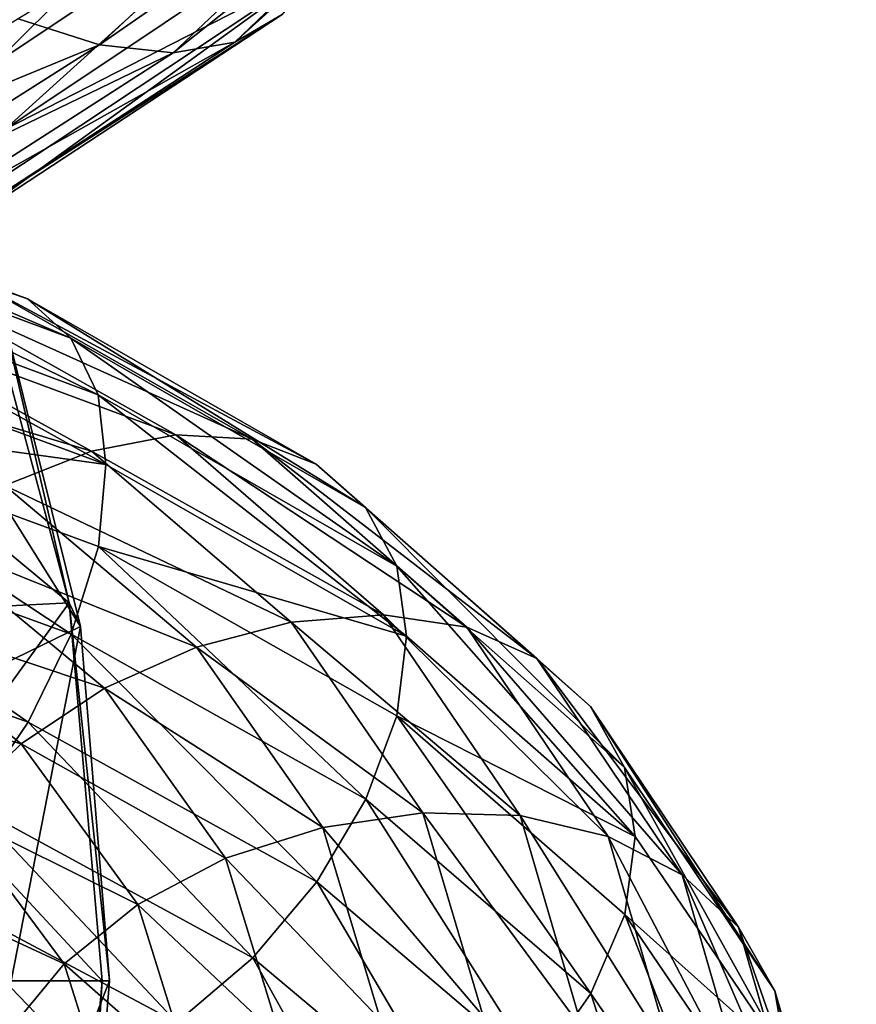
# Model space of a CAD drawing. Header units: metres. Extents: x -80 to 80, y -455 to 95.
# Tile 457 of 656: x 13.55 to 18.97, y -64.15 to -57.78. Entities that reach past the tile are written whole.
import ezdxf

# ---------------------------------------------------------------- set-up
doc = ezdxf.new("R2010")
doc.units = ezdxf.units.M
doc.layers.add('solid_501010_k_01_02', color=7, linetype='CONTINUOUS')

msp = doc.modelspace()

# ---------------------------------------------------------------- linework, layer by layer
at = {"layer": 'solid_501010_k_01_02'}
for points in [[(13.213194, -57.581169, 1071.95166), (15.250001, -56.218887, 1074.022949), (13.383185, -58.066372, 1072.20813)], [(15.250001, -56.218887, 1074.022949), (15.446198, -56.687286, 1074.304565), (13.383185, -58.066372, 1072.20813)], [(16.854197, -56.195759, 1077.881226), (16.516439, -56.419384, 1078.331909), (14.947123, -57.920319, 1076.052734)], [(15.252789, -57.741428, 1075.567505), (16.854197, -56.195759, 1077.881226), (14.947123, -57.920319, 1076.052734)], [(16.516439, -56.419384, 1078.331909), (16.074627, -56.544498, 1078.753296), (14.547289, -57.98996, 1076.521362)], [(14.947123, -57.920319, 1076.052734), (16.516439, -56.419384, 1078.331909), (14.547289, -57.98996, 1076.521362)], [(14.070686, -57.93821, 1076.944946), (15.547985, -56.556416, 1079.118896), (13.544187, -57.769581, 1077.301758)], [(16.074627, -56.544498, 1078.753296), (15.547985, -56.556416, 1079.118896), (14.070686, -57.93821, 1076.944946)], [(14.547289, -57.98996, 1076.521362), (16.074627, -56.544498, 1078.753296), (14.070686, -57.93821, 1076.944946)], [(13.383185, -58.066372, 1072.20813), (15.446198, -56.687286, 1074.304565), (13.456437, -58.486156, 1072.572266)], [(15.446198, -56.687286, 1074.304565), (15.527323, -57.103004, 1074.683228), (13.456437, -58.486156, 1072.572266)], [(13.456437, -58.486156, 1072.572266), (15.527323, -57.103004, 1074.683228), (15.447678, -57.466434, 1075.094971)], [(15.447678, -57.466434, 1075.094971), (15.252789, -57.741428, 1075.567505), (13.215609, -59.0802, 1073.480591)], [(13.384468, -58.833363, 1072.990234), (15.447678, -57.466434, 1075.094971), (13.215609, -59.0802, 1073.480591)], [(13.456437, -58.486156, 1072.572266), (15.447678, -57.466434, 1075.094971), (13.384468, -58.833363, 1072.990234)], [(14.070686, -57.93821, 1076.944946), (13.544187, -57.769581, 1077.301758), (11.735209, -58.900723, 1075.39563)], [(15.252789, -57.741428, 1075.567505), (14.947123, -57.920319, 1076.052734), (12.950768, -59.219082, 1073.996216)], [(13.215609, -59.0802, 1073.480591), (15.252789, -57.741428, 1075.567505), (12.950768, -59.219082, 1073.996216)], [(12.191389, -59.130463, 1074.981201), (14.070686, -57.93821, 1076.944946), (11.735209, -58.900723, 1075.39563)], [(14.547289, -57.98996, 1076.521362), (14.070686, -57.93821, 1076.944946), (12.191389, -59.130463, 1074.981201)], [(14.947123, -57.920319, 1076.052734), (14.547289, -57.98996, 1076.521362), (12.604336, -59.239124, 1074.50647)], [(12.950768, -59.219082, 1073.996216), (14.947123, -57.920319, 1076.052734), (12.604336, -59.239124, 1074.50647)], [(12.604336, -59.239124, 1074.50647), (14.547289, -57.98996, 1076.521362), (12.191389, -59.130463, 1074.981201)], [(11.039374, -58.647034, 1109.536743), (11.34361, -58.743076, 1110.104614), (13.604482, -59.583656, 1108.065186)], [(13.239609, -59.457031, 1107.543945), (11.039374, -58.647034, 1109.536743), (13.604482, -59.583656, 1108.065186)], [(11.34361, -58.743076, 1110.104614), (11.576499, -58.977184, 1110.665405), (13.883787, -59.839085, 1108.589111)], [(13.604482, -59.583656, 1108.065186), (11.34361, -58.743076, 1110.104614), (13.883787, -59.839085, 1108.589111)], [(11.576499, -58.977184, 1110.665405), (11.725435, -59.332577, 1111.184448), (14.062407, -60.205479, 1109.083618)], [(13.883787, -59.839085, 1108.589111), (11.576499, -58.977184, 1110.665405), (14.062407, -60.205479, 1109.083618)], [(12.527617, -60.435585, 225.473831), (13.238774, -59.18148, 245.768097), (13.874375, -61.553574, 245.768097)], [(13.389583, -59.472614, 253.14827), (13.874375, -61.553574, 245.768097), (13.238774, -59.18148, 245.768097)], [(11.725435, -59.332577, 1111.184448), (11.765772, -59.787865, 1111.636353), (14.111385, -60.65757, 1109.530396)], [(14.062407, -60.205479, 1109.083618), (11.725435, -59.332577, 1111.184448), (14.111385, -60.65757, 1109.530396)], [(12.325385, -59.632183, 1106.630127), (12.805049, -59.4748, 1107.057251), (14.564772, -60.464523, 1104.866821)], [(12.805049, -59.4748, 1107.057251), (13.239609, -59.457031, 1107.543945), (15.059051, -60.49239, 1105.290039)], [(14.564772, -60.464523, 1104.866821), (12.805049, -59.4748, 1107.057251), (15.059051, -60.49239, 1105.290039)], [(12.903541, -60.0387, 260.51593), (13.94687, -61.705887, 253.14827), (13.389583, -59.472614, 253.14827)], [(13.239609, -59.457031, 1107.543945), (13.604482, -59.583656, 1108.065186), (15.474065, -60.655243, 1105.756836)], [(15.059051, -60.49239, 1105.290039), (13.239609, -59.457031, 1107.543945), (15.474065, -60.655243, 1105.756836)], [(13.94687, -61.705887, 253.14827), (13.874375, -61.553574, 245.768097), (13.389583, -59.472614, 253.14827)], [(13.604482, -59.583656, 1108.065186), (13.883787, -59.839085, 1108.589111), (15.791754, -60.936031, 1106.238037)], [(15.474065, -60.655243, 1105.756836), (13.604482, -59.583656, 1108.065186), (15.791754, -60.936031, 1106.238037)], [(11.830767, -59.91153, 1106.283813), (12.325385, -59.632183, 1106.630127), (14.01919, -60.569576, 1104.509033)], [(14.01919, -60.569576, 1104.509033), (12.325385, -59.632183, 1106.630127), (14.564772, -60.464523, 1104.866821)], [(14.111385, -60.65757, 1109.530396), (11.765772, -59.787865, 1111.636353), (11.726559, -60.326546, 1111.960571)], [(13.883787, -59.839085, 1108.589111), (14.062407, -60.205479, 1109.083618), (15.99492, -61.315659, 1106.703857)], [(15.791754, -60.936031, 1106.238037), (13.883787, -59.839085, 1108.589111), (15.99492, -61.315659, 1106.703857)], [(13.456599, -60.793404, 1104.233398), (11.830767, -59.91153, 1106.283813), (14.01919, -60.569576, 1104.509033)], [(12.903541, -60.0387, 260.51593), (13.348482, -61.997181, 260.51593), (13.94687, -61.705887, 253.14827)], [(14.062407, -60.205479, 1109.083618), (14.111385, -60.65757, 1109.530396), (16.057537, -61.767841, 1107.136597)], [(15.99492, -61.315659, 1106.703857), (14.062407, -60.205479, 1109.083618), (16.057537, -61.767841, 1107.136597)], [(11.726559, -60.326546, 1111.960571), (11.578615, -60.916515, 1112.179565), (13.886325, -61.754799, 1110.093262)], [(14.063754, -61.187225, 1109.854492), (11.726559, -60.326546, 1111.960571), (13.886325, -61.754799, 1110.093262)], [(14.111385, -60.65757, 1109.530396), (11.726559, -60.326546, 1111.960571), (14.063754, -61.187225, 1109.854492)], [(12.80306, -61.606693, 225.473831), (12.527617, -60.435585, 225.473831), (13.874375, -61.553574, 245.768097)], [(14.01919, -60.569576, 1104.509033), (14.564772, -60.464523, 1104.866821), (15.908249, -61.631207, 1102.479736)], [(14.564772, -60.464523, 1104.866821), (15.059051, -60.49239, 1105.290039), (16.44812, -61.7104, 1102.832397)], [(15.908249, -61.631207, 1102.479736), (14.564772, -60.464523, 1104.866821), (16.44812, -61.7104, 1102.832397)], [(15.059051, -60.49239, 1105.290039), (15.474065, -60.655243, 1105.756836), (16.901417, -61.914063, 1103.238892)], [(16.44812, -61.7104, 1102.832397), (15.059051, -60.49239, 1105.290039), (16.901417, -61.914063, 1103.238892)], [(13.456599, -60.793404, 1104.233398), (14.01919, -60.569576, 1104.509033), (15.312342, -61.677464, 1102.198608)], [(15.312342, -61.677464, 1102.198608), (14.01919, -60.569576, 1104.509033), (15.908249, -61.631207, 1102.479736)], [(16.057537, -61.767841, 1107.136597), (14.111385, -60.65757, 1109.530396), (14.063754, -61.187225, 1109.854492)], [(15.474065, -60.655243, 1105.756836), (15.791754, -60.936031, 1106.238037), (17.248409, -62.223507, 1103.672607)], [(16.901417, -61.914063, 1103.238892), (15.474065, -60.655243, 1105.756836), (17.248409, -62.223507, 1103.672607)], [(12.911395, -61.121807, 1104.056396), (13.456599, -60.793404, 1104.233398), (14.697857, -61.838974, 1102.001221)], [(14.697857, -61.838974, 1102.001221), (13.456599, -60.793404, 1104.233398), (15.312342, -61.677464, 1102.198608)], [(11.578615, -60.916515, 1112.179565), (11.346581, -61.517567, 1112.270752), (13.608044, -62.324875, 1110.217285)], [(13.886325, -61.754799, 1110.093262), (11.578615, -60.916515, 1112.179565), (13.608044, -62.324875, 1110.217285)], [(15.791754, -60.936031, 1106.238037), (15.99492, -61.315659, 1106.703857), (17.470316, -62.618195, 1104.106323)], [(17.248409, -62.223507, 1103.672607), (15.791754, -60.936031, 1106.238037), (17.470316, -62.618195, 1104.106323)], [(12.417862, -61.540695, 1103.993896), (12.911395, -61.121807, 1104.056396), (14.102363, -62.105499, 1101.899292)], [(14.102363, -62.105499, 1101.899292), (12.911395, -61.121807, 1104.056396), (14.697857, -61.838974, 1102.001221)], [(14.063754, -61.187225, 1109.854492), (13.886325, -61.754799, 1110.093262), (15.794641, -62.825005, 1107.72937)], [(15.996452, -62.283566, 1107.468018), (14.063754, -61.187225, 1109.854492), (15.794641, -62.825005, 1107.72937)], [(16.057537, -61.767841, 1107.136597), (14.063754, -61.187225, 1109.854492), (15.996452, -62.283566, 1107.468018)], [(15.99492, -61.315659, 1106.703857), (16.057537, -61.767841, 1107.136597), (17.539394, -63.066711, 1104.53186)], [(17.470316, -62.618195, 1104.106323), (15.99492, -61.315659, 1106.703857), (17.539394, -63.066711, 1104.53186)], [(13.608044, -62.324875, 1110.217285), (11.346581, -61.517567, 1112.270752), (13.244029, -62.861778, 1110.216919)], [(12.003823, -62.029221, 1104.051147), (12.417862, -61.540695, 1103.993896), (13.563305, -62.466888, 1101.904175)], [(13.563305, -62.466888, 1101.904175), (12.417862, -61.540695, 1103.993896), (14.102363, -62.105499, 1101.899292)], [(12.969271, -62.798222, 225.473831), (12.80306, -61.606693, 225.473831), (13.874375, -61.553574, 245.768097)], [(12.969271, -62.798222, 225.473831), (13.874375, -61.553574, 245.768097), (14.088409, -64, 245.768097)], [(13.874375, -61.553574, 245.768097), (14.134289, -64, 253.14827), (14.088409, -64, 245.768097)], [(13.94687, -61.705887, 253.14827), (14.134289, -64, 253.14827), (13.874375, -61.553574, 245.768097)], [(15.312342, -61.677464, 1102.198608), (15.908249, -61.631207, 1102.479736), (16.793425, -62.930748, 1099.953247)], [(15.908249, -61.631207, 1102.479736), (16.44812, -61.7104, 1102.832397), (17.363337, -63.065544, 1100.230713)], [(16.793425, -62.930748, 1099.953247), (15.908249, -61.631207, 1102.479736), (17.363337, -63.065544, 1100.230713)], [(13.348482, -61.997181, 260.51593), (13.497898, -64, 260.51593), (13.94687, -61.705887, 253.14827)], [(13.94687, -61.705887, 253.14827), (13.497898, -64, 260.51593), (14.134289, -64, 253.14827)], [(14.697857, -61.838974, 1102.001221), (15.312342, -61.677464, 1102.198608), (16.16436, -62.913368, 1099.75415)], [(16.16436, -62.913368, 1099.75415), (15.312342, -61.677464, 1102.198608), (16.793425, -62.930748, 1099.953247)], [(16.44812, -61.7104, 1102.832397), (16.901417, -61.914063, 1103.238892), (17.841856, -63.313477, 1100.572632)], [(17.363337, -63.065544, 1100.230713), (16.44812, -61.7104, 1102.832397), (17.841856, -63.313477, 1100.572632)], [(13.886325, -61.754799, 1110.093262), (13.608044, -62.324875, 1110.217285), (15.478116, -63.358803, 1107.891113)], [(15.794641, -62.825005, 1107.72937), (13.886325, -61.754799, 1110.093262), (15.478116, -63.358803, 1107.891113)], [(17.539394, -63.066711, 1104.53186), (16.057537, -61.767841, 1107.136597), (15.996452, -62.283566, 1107.468018)], [(14.102363, -62.105499, 1101.899292), (14.697857, -61.838974, 1102.001221), (15.515684, -63.007462, 1099.640259)], [(15.515684, -63.007462, 1099.640259), (14.697857, -61.838974, 1102.001221), (16.16436, -62.913368, 1099.75415)], [(16.901417, -61.914063, 1103.238892), (17.248409, -62.223507, 1103.672607), (18.208157, -63.654068, 1100.955444)], [(17.841856, -63.313477, 1100.572632), (16.901417, -61.914063, 1103.238892), (18.208157, -63.654068, 1100.955444)], [(13.111075, -62.905598, 1102.017334), (12.003823, -62.029221, 1104.051147), (13.563305, -62.466888, 1101.904175)], [(13.563305, -62.466888, 1101.904175), (14.102363, -62.105499, 1101.899292), (14.887055, -63.207085, 1099.618652)], [(14.887055, -63.207085, 1099.618652), (14.102363, -62.105499, 1101.899292), (15.515684, -63.007462, 1099.640259)], [(17.248409, -62.223507, 1103.672607), (17.470316, -62.618195, 1104.106323), (18.442411, -64.065216, 1101.354736)], [(18.208157, -63.654068, 1100.955444), (17.248409, -62.223507, 1103.672607), (18.442411, -64.065216, 1101.354736)], [(15.996452, -62.283566, 1107.468018), (15.794641, -62.825005, 1107.72937), (17.251562, -64.083305, 1105.148926)], [(17.471991, -63.570999, 1104.862671), (15.996452, -62.283566, 1107.468018), (17.251562, -64.083305, 1105.148926)], [(17.539394, -63.066711, 1104.53186), (15.996452, -62.283566, 1107.468018), (17.471991, -63.570999, 1104.862671)], [(13.608044, -62.324875, 1110.217285), (13.244029, -62.861778, 1110.216919), (15.064077, -63.851364, 1107.941772)], [(15.478116, -63.358803, 1107.891113), (13.608044, -62.324875, 1110.217285), (15.064077, -63.851364, 1107.941772)], [(13.111075, -62.905598, 1102.017334), (13.563305, -62.466888, 1101.904175), (14.318003, -63.506351, 1099.695435)], [(14.318003, -63.506351, 1099.695435), (13.563305, -62.466888, 1101.904175), (14.887055, -63.207085, 1099.618652)], [(17.470316, -62.618195, 1104.106323), (17.539394, -63.066711, 1104.53186), (18.517651, -64.509109, 1101.773804)], [(18.442411, -64.065216, 1101.354736), (17.470316, -62.618195, 1104.106323), (18.517651, -64.509109, 1101.773804)], [(12.969271, -62.798222, 225.473831), (14.088409, -64, 245.768097), (13.024833, -64, 225.473831)], [(13.244029, -62.861778, 1110.216919), (12.810124, -63.331032, 1110.084717), (14.570544, -64.270279, 1107.871338)], [(15.064077, -63.851364, 1107.941772), (13.244029, -62.861778, 1110.216919), (14.570544, -64.270279, 1107.871338)], [(15.794641, -62.825005, 1107.72937), (15.478116, -63.358803, 1107.891113), (16.905842, -64.576546, 1105.352295)], [(17.251562, -64.083305, 1105.148926), (15.794641, -62.825005, 1107.72937), (16.905842, -64.576546, 1105.352295)], [(12.765354, -63.392639, 1102.224976), (13.111075, -62.905598, 1102.017334), (13.84061, -63.89127, 1099.868286)], [(13.84061, -63.89127, 1099.868286), (13.111075, -62.905598, 1102.017334), (14.318003, -63.506351, 1099.695435)], [(15.515684, -63.007462, 1099.640259), (16.16436, -62.913368, 1099.75415), (16.554306, -64.229164, 1097.236694)], [(16.16436, -62.913368, 1099.75415), (16.793425, -62.930748, 1099.953247), (17.198545, -64.313202, 1097.351074)], [(16.554306, -64.229164, 1097.236694), (16.16436, -62.913368, 1099.75415), (17.198545, -64.313202, 1097.351074)], [(16.793425, -62.930748, 1099.953247), (17.363337, -63.065544, 1100.230713), (17.782206, -64.506271, 1097.550415)], [(17.198545, -64.313202, 1097.351074), (16.793425, -62.930748, 1099.953247), (17.782206, -64.506271, 1097.550415)], [(14.887055, -63.207085, 1099.618652), (15.515684, -63.007462, 1099.640259), (15.88998, -64.252678, 1097.209229)], [(15.88998, -64.252678, 1097.209229), (15.515684, -63.007462, 1099.640259), (16.554306, -64.229164, 1097.236694)], [(17.363337, -63.065544, 1100.230713), (17.841856, -63.313477, 1100.572632), (18.272268, -64.800636, 1097.825439)], [(17.782206, -64.506271, 1097.550415), (17.363337, -63.065544, 1100.230713), (18.272268, -64.800636, 1097.825439)], [(18.517651, -64.509109, 1101.773804), (17.539394, -63.066711, 1104.53186), (17.471991, -63.570999, 1104.862671)], [(14.318003, -63.506351, 1099.695435), (14.887055, -63.207085, 1099.618652), (15.246187, -64.382286, 1097.270508)], [(15.246187, -64.382286, 1097.270508), (14.887055, -63.207085, 1099.618652), (15.88998, -64.252678, 1097.209229)], [(17.841856, -63.313477, 1100.572632), (18.208157, -63.654068, 1100.955444), (18.647406, -65.17395, 1098.155518)], [(18.272268, -64.800636, 1097.825439), (17.841856, -63.313477, 1100.572632), (18.647406, -65.17395, 1098.155518)], [(12.810124, -63.331032, 1110.084717), (12.330792, -63.709129, 1109.831055), (14.02534, -64.594749, 1107.686768)], [(14.570544, -64.270279, 1107.871338), (12.810124, -63.331032, 1110.084717), (14.02534, -64.594749, 1107.686768)], [(15.478116, -63.358803, 1107.891113), (15.064077, -63.851364, 1107.941772), (16.453611, -65.019455, 1105.458984)], [(16.905842, -64.576546, 1105.352295), (15.478116, -63.358803, 1107.891113), (16.453611, -65.019455, 1105.458984)], [(13.475652, -64.335358, 1100.120605), (12.765354, -63.392639, 1102.224976), (13.84061, -63.89127, 1099.868286)], [(13.84061, -63.89127, 1099.868286), (14.318003, -63.506351, 1099.695435), (14.663406, -64.616562, 1097.421753)], [(14.663406, -64.616562, 1097.421753), (14.318003, -63.506351, 1099.695435), (15.246187, -64.382286, 1097.270508)], [(17.471991, -63.570999, 1104.862671), (17.251562, -64.083305, 1105.148926), (18.211485, -65.482964, 1102.415039)], [(18.444178, -65.002022, 1102.102417), (17.471991, -63.570999, 1104.862671), (18.211485, -65.482964, 1102.415039)], [(18.517651, -64.509109, 1101.773804), (17.471991, -63.570999, 1104.862671), (18.444178, -65.002022, 1102.102417)], [(14.02534, -64.594749, 1107.686768), (12.330792, -63.709129, 1109.831055), (13.462749, -64.811737, 1107.40564)], [(18.208157, -63.654068, 1100.955444), (18.442411, -64.065216, 1101.354736), (18.88731, -65.602455, 1098.519165)], [(18.647406, -65.17395, 1098.155518), (18.208157, -63.654068, 1100.955444), (18.88731, -65.602455, 1098.519165)], [(13.475652, -64.335358, 1100.120605), (13.84061, -63.89127, 1099.868286), (14.174498, -64.945244, 1097.656128)], [(14.174498, -64.945244, 1097.656128), (13.84061, -63.89127, 1099.868286), (14.663406, -64.616562, 1097.421753)], [(15.064077, -63.851364, 1107.941772), (14.570544, -64.270279, 1107.871338), (15.914554, -65.381935, 1105.456909)], [(16.453611, -65.019455, 1105.458984), (15.064077, -63.851364, 1107.941772), (15.914554, -65.381935, 1105.456909)], [(12.969271, -65.201782, 225.473831), (13.024833, -64, 225.473831), (13.874375, -66.446426, 245.768097)], [(13.024833, -64, 225.473831), (14.088409, -64, 245.768097), (13.874375, -66.446426, 245.768097)], [(13.348936, -65.999786, 260.51593), (13.94708, -66.292839, 253.14827), (14.134289, -64, 253.14827)], [(13.348936, -65.999786, 260.51593), (14.134289, -64, 253.14827), (13.497898, -64, 260.51593)], [(13.94708, -66.292839, 253.14827), (13.874375, -66.446426, 245.768097), (14.088409, -64, 245.768097)], [(14.134289, -64, 253.14827), (13.94708, -66.292839, 253.14827), (14.088409, -64, 245.768097)], [(17.251562, -64.083305, 1105.148926), (16.905842, -64.576546, 1105.352295), (17.846527, -65.932465, 1102.66272)], [(18.211485, -65.482964, 1102.415039), (17.251562, -64.083305, 1105.148926), (17.846527, -65.932465, 1102.66272)], [(18.442411, -64.065216, 1101.354736), (18.517651, -64.509109, 1101.773804), (18.970251, -66.049271, 1098.91748)], [(18.88731, -65.602455, 1098.519165), (18.442411, -64.065216, 1101.354736), (18.970251, -66.049271, 1098.91748)]]:
    msp.add_3dface(points, dxfattribs=at)

doc.saveas('drawing.dxf')
